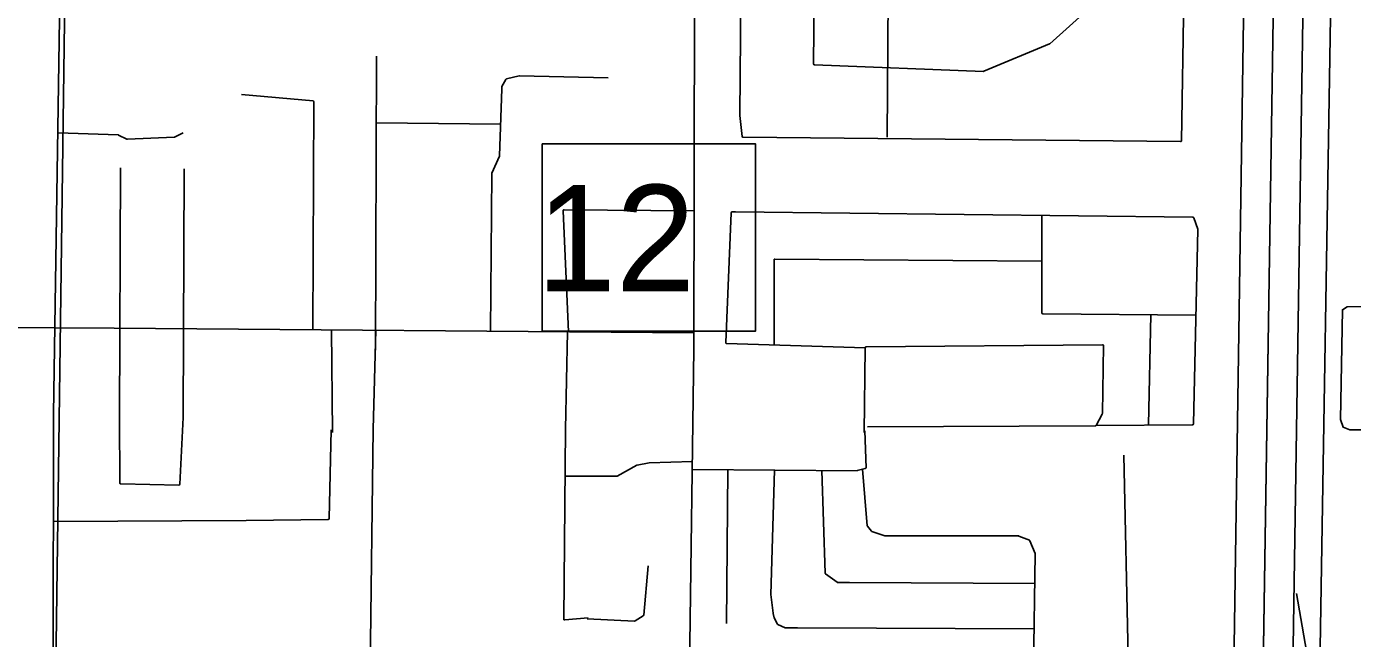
# Model space of a CAD drawing. Extents: x 408847 to 817539, y 923858 to 1151780.
# Drawn here: x 505146 to 510743, y 1068670 to 1071255 of the extents above; entities that cross this region are included whole.
import ezdxf

# ---------------------------------------------------------------- set-up
doc = ezdxf.new("R2010")
doc.units = 0
for name, color, linetype in [('Interstate Divided Highway Outline and Fill', 7, 'Continuous'), ('Interstate Ramps', 7, 'Continuous'), ('Level 39', 7, 'Continuous'), ('Level 4', 7, 'Continuous'), ('Level 43', 7, 'Continuous'), ('Local Roads Improved', 7, 'Continuous'), ('Local Roads Paved', 7, 'Continuous'), ('Section Lines', 7, 'Continuous'), ('Township  and Range lines', 7, 'Continuous')]:
    doc.layers.add(name, color=color, linetype=linetype)

msp = doc.modelspace()

# ---------------------------------------------------------------- linework, layer by layer
at = {"layer": 'Interstate Divided Highway Outline and Fill'}
for p, q in [((510303.1, 1072647.2), (510227.1, 1067602.7)), ((510477.1, 1067598.9), (510553, 1072643.4))]:
    msp.add_line(p, q, dxfattribs=at)
at = {"layer": 'Interstate Ramps'}
msp.add_line((510742.7, 1067500.6), (510505.7, 1068859.5), dxfattribs=at)
at = {"layer": 'Level 39'}
msp.add_lwpolyline([(507321.8, 1070759.7), (508222.6, 1070759.7), (508222.6, 1069967.6), (507321.8, 1069967.6)], close=True, dxfattribs=at)
at = {"layer": 'Level 4'}
for p, q in [((510428.1, 1072645.3), (510352.1, 1067600.8)), ((510352.1, 1067600.8), (510428.1, 1072645.3))]:
    msp.add_line(p, q, dxfattribs=at)
at = {"layer": 'Local Roads Improved'}
for p, q in [((501232.3, 1070008.6), (505515.2, 1069980.3)), ((505515.2, 1069980.3), (507962.7, 1069961.6))]:
    msp.add_line(p, q, dxfattribs=at)
at = {"layer": 'Local Roads Paved'}
for p, q in [((507966.7, 1072682.4), (507962.6, 1069892.2)), ((508157.2, 1070880.1), (508166.5, 1072424.7)), ((508481.7, 1072420.2), (508467.8, 1071097.1)), ((508792.3, 1072428.8), (508778.3, 1070787.2)), ((505302, 1072372.6), (505260.3, 1069619)), ((510048.3, 1072332.4), (510020.6, 1070772.6)), ((509464.9, 1071181.8), (509644.6, 1071343.1)), ((509187.1, 1071065.7), (509463.7, 1071181.1)), ((506623, 1071130.3), (506618.4, 1069887.5)), ((508471.7, 1071093.1), (509185.4, 1071065.4)), ((507169.1, 1071031.5), (507151.9, 1071001.4)), ((507225, 1071046.7), (507171.6, 1071033.4)), ((507601, 1071037.6), (507226.1, 1071046.8)), ((506355.1, 1070940.5), (506052.9, 1070968)), ((507151.4, 1070991.1), (507142.2, 1070709.1)), ((507151.4, 1070999.4), (507151.4, 1070991.3)), ((506354.1, 1069973.9), (506358.8, 1070936.5)), ((507146.5, 1070842.7), (506623, 1070847.5)), ((508166.2, 1070790.7), (508157.3, 1070879.7)), ((505278.8, 1070806.2), (505532.9, 1070796.9)), ((505534.5, 1070796.5), (505569.9, 1070778.8)), ((505571.9, 1070778.4), (505769.3, 1070787.6)), ((505770.9, 1070788), (505807.2, 1070806.2)), ((510016.6, 1070768.7), (508170.1, 1070787.1)), ((507141.8, 1070707.6), (507110, 1070634.9)), ((505543, 1070657.8), (505538.4, 1069605.1)), ((505811.8, 1070653.2), (505807.2, 1069605.1)), ((507109.7, 1070633.3), (507104.2, 1069968.2)), ((507411.2, 1070476.9), (507433.1, 1069965.7)), ((507963.4, 1070476.4), (507415.2, 1070481.1)), ((508097.1, 1069919.9), (508120, 1070468.5)), ((508124, 1070472.3), (508138.7, 1070472.3)), ((508138.7, 1070472.3), (510068.8, 1070449.1)), ((509431.9, 1070045), (509431.9, 1070456.8)), ((510072.5, 1070446.5), (510089.8, 1070398.8)), ((510090.1, 1070397.4), (510071.6, 1069576.5)), ((508300.9, 1070268.9), (508300.9, 1069909.6)), ((509431.9, 1070263.6), (508305, 1070272.9)), ((510080.8, 1070036.4), (509435.9, 1070041)), ((509881.5, 1069572.7), (509891, 1070037.7)), ((506432.7, 1069973.3), (506437.6, 1069540.2)), ((506620.4, 1069971.9), (506609.1, 1069554.1)), ((507429.8, 1069965.7), (507420.2, 1069554.1)), ((507962.6, 1069892.2), (507928.2, 1067290.4)), ((508685.6, 1069898), (508101, 1069915.7)), ((508681, 1069540.2), (508685.6, 1069898)), ((508689.6, 1069901.9), (509687.4, 1069911.1)), ((509691.4, 1069907.1), (509686.8, 1069620)), ((505260.3, 1069619), (505255.6, 1067337.1)), ((505538.4, 1069605.1), (505540.4, 1069326.7)), ((505792.8, 1069322), (505806.6, 1069603.1)), ((509686.4, 1069618.2), (509660.2, 1069570.1)), ((506432.4, 1069551.7), (506423.2, 1069177.1)), ((506609.1, 1069554.1), (506581.9, 1067332.4)), ((507420.2, 1069554.1), (507413.2, 1068752.5)), ((509656.7, 1069568), (508694.9, 1069563.4)), ((510067.7, 1069572.6), (509660.2, 1069570.1)), ((508689.3, 1069391.4), (508684.8, 1069547.1)), ((509796.2, 1068594.5), (509777.6, 1069444.3)), ((507639.6, 1069356), (507722.1, 1069401.9)), ((507723.4, 1069402.4), (507773.8, 1069411.5)), ((507774.4, 1069411.6), (507956.3, 1069417.9)), ((507956.2, 1069383.5), (508651.6, 1069378.9)), ((508105.7, 1069382.5), (508101, 1068734.1)), ((508287.8, 1068855.9), (508302.3, 1069381.2)), ((508502.1, 1069379.9), (508516.6, 1068946.3)), ((508652.6, 1069379), (508686.3, 1069387.4)), ((508675, 1069384.6), (508694, 1069146.5)), ((507423.8, 1069355.5), (507637.6, 1069355.5)), ((505544.3, 1069322.7), (505788.7, 1069318.2)), ((506072.8, 1069168.6), (505259.3, 1069163.8)), ((506419.2, 1069173.2), (506072.8, 1069168.6)), ((508694.9, 1069144.3), (508712, 1069122.8)), ((508713.9, 1069121.5), (508768.2, 1069103.4)), ((509334.6, 1069102.9), (509379, 1069085.1)), ((509381.2, 1069083), (509403.6, 1069029.2)), ((509403.9, 1069027.6), (509389.9, 1068084.7)), ((507750.9, 1068768.8), (507769.4, 1068977.1)), ((508518.2, 1068943.2), (508567, 1068907.7)), ((508569.3, 1068907), (508619.4, 1068907)), ((508619.4, 1068907), (509402.1, 1068902.2)), ((508297.1, 1068776.4), (508287.8, 1068855.3)), ((507714.4, 1068744.1), (507749.1, 1068765.8)), ((508301.7, 1068757.9), (508297.2, 1068775.9)), ((507417.5, 1068748.5), (507515.9, 1068757.4)), ((507512.6, 1068752.8), (507712.1, 1068743.5)), ((508315.2, 1068730.7), (508302, 1068757.1)), ((508347.8, 1068715.7), (508317.2, 1068728.9)), ((508399.9, 1068715.4), (508349.3, 1068715.4)), ((509399.2, 1068710.7), (508399.9, 1068715.4))]:
    msp.add_line(p, q, dxfattribs=at)
for points in [[(511257.5, 1069592.8), (511656.3, 1069761.6), (511684.5, 1069782.1), (511687, 1070058.3), (511653.8, 1070076.2), (510720.7, 1070071.1), (510700.2, 1070058.3), (510692.5, 1069595.4), (510702.8, 1069562.1), (510730.9, 1069551.9), (511132.3, 1069551.9), (511249.9, 1069592.8)], [(508769.5, 1069103.2), (508852.9, 1069103.2), (509333.1, 1069103.2)]]:
    msp.add_lwpolyline(points, dxfattribs=at)
for centre, start, end in [((509462.2, 1071184.8), 292.6293, 311.9192), ((508471.8, 1071097.1), 179.4014, 267.7822), ((509185.5, 1071069.4), 267.7822, 292.6293), ((507172.6, 1071029.5), 104.0425, 150.2666), ((507226, 1071042.8), 88.5849, 104.0425), ((507155.4, 1070999.4), 150.2666, 180), ((507147.4, 1070991.3), 358.123, 0), ((506354.8, 1070936.5), 359.7233, 84.8032), ((508161.2, 1070880.1), 179.6571, 185.708), ((505532.7, 1070792.9), 63.4243, 87.9165), ((505571.7, 1070782.4), 243.4243, 272.6642), ((505769.1, 1070791.6), 272.6642, 296.5757), ((508170.1, 1070791.1), 185.708, 269.4268), ((510016.6, 1070772.7), 269.4268, 358.9835), ((507138.2, 1070709.2), 336.3804, 358.123), ((507113.7, 1070633.3), 156.3804, 179.5258), ((507415.2, 1070477.1), 89.5101, 182.4617), ((508124, 1070468.3), 90, 177.6152), ((508138.7, 1070468.3), 89.3127, 90), ((510068.7, 1070445.1), 19.9745, 89.3127), ((510086.1, 1070397.4), 358.7133, 19.9745), ((508304.9, 1070268.9), 89.5282, 180), ((509435.9, 1070045), 180, 269.5906), ((508101.1, 1069919.7), 177.6152, 268.2655), ((508689.6, 1069897.9), 90.5283, 179.2658), ((509687.4, 1069907.1), 359.091, 90.5283), ((509682.8, 1069620.1), 331.4008, 359.091), ((509656.6, 1069572), 270.2756, 331.4008), ((510067.6, 1069576.6), 270.357, 358.7133), ((507724.1, 1069398.4), 100.3095, 119.0659), ((507774.5, 1069407.6), 91.9759, 100.3095), ((508685.3, 1069391.3), 284.0425, 1.6839), ((505544.4, 1069326.7), 180.4178, 268.9386), ((507637.6, 1069359.5), 270, 299.0659), ((508651.6, 1069382.9), 269.6153, 284.0425), ((505788.8, 1069322.2), 268.9386, 357.1858), ((506072.8, 1069172.6), 270.3372, 270.7643), ((506419.2, 1069177.2), 270.7643, 358.5862), ((508698, 1069146.8), 184.5718, 218.6468), ((508715.2, 1069125.3), 218.6468, 251.557), ((508769.5, 1069107.2), 251.557, 270), ((509333.1, 1069099.2), 68.1894, 90), ((509377.6, 1069081.4), 22.6104, 68.1894), ((509399.9, 1069027.7), 359.1495, 22.6104), ((508520.6, 1068946.4), 181.9083, 233.9599), ((508569.3, 1068911), 233.9599, 270), ((508619.4, 1068903), 89.6505, 90), ((508291.8, 1068855.8), 178.4242, 186.7067), ((507746.9, 1068769.1), 302.0174, 354.9227), ((508301.1, 1068776.9), 186.7067, 194.03), ((507417.2, 1068752.5), 179.4941, 275.1968), ((507712.3, 1068747.5), 267.3358, 302.0174), ((508305.6, 1068758.9), 194.03, 206.5544), ((508318.7, 1068732.5), 206.5544, 246.7917), ((508349.3, 1068719.4), 246.7917, 270), ((508399.9, 1068711.4), 89.7309, 90)]:
    msp.add_arc(centre, 4, start, end, dxfattribs=at)
at = {"layer": 'Section Lines'}
msp.add_line((505326.1, 1072694.9), (505251.8, 1067294.2), dxfattribs=at)
at = {"layer": 'Township  and Range lines'}
msp.add_line((510671.5, 1072626.5), (510582.8, 1067235.9), dxfattribs=at)

# ---------------------------------------------------------------- texts
at = {"layer": 'Level 43'}
msp.add_text('12', height=450, rotation=360, dxfattribs=at).set_placement((507299, 1070136.1))

doc.saveas('drawing.dxf')
